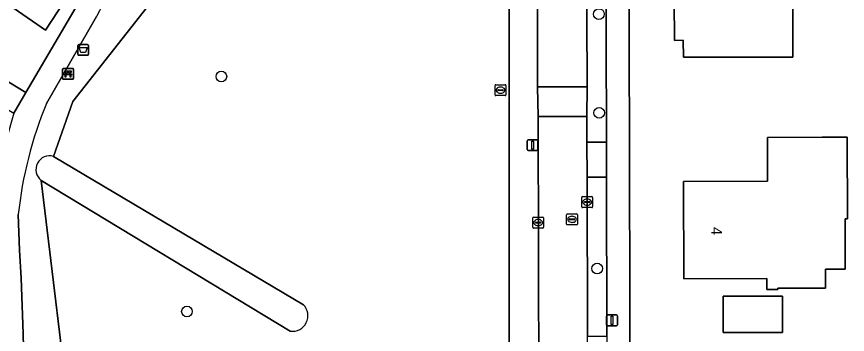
# Model space of a CAD drawing. Extents: x 160455 to 162082, y 388339 to 389736.
# Drawn here: x 160765.4 to 160841.5, y 388441.2 to 388470.3 of the extents above; entities that cross this region are included whole.
import ezdxf

# ---------------------------------------------------------------- set-up
doc = ezdxf.new("R2010")
doc.units = 0
for name, color, linetype in [('IMGEO_Afvalbak', 7, 'Continuous'), ('IMGEO_Bank', 7, 'Continuous'), ('IMGEO_Boom', 7, 'Continuous'), ('IMGEO_Erf', 7, 'Continuous'), ('IMGEO_Groenvoorziening', 7, 'Continuous'), ('IMGEO_Kolk', 7, 'Continuous'), ('IMGEO_Lichtmast', 7, 'Continuous'), ('IMGEO_Loofbos', 7, 'Continuous'), ('IMGEO_Pand', 7, 'Continuous'), ('IMGEO_Pand_nummerreeks', 7, 'Continuous'), ('IMGEO_Parkeervlak_open', 7, 'Continuous'), ('IMGEO_Rijbaan_lokaal_open', 7, 'Continuous'), ('IMGEO_Rioolput', 7, 'Continuous'), ('IMGEO_Voetpad_halfverhard', 7, 'Continuous'), ('IMGEO_Voetpad_open', 7, 'Continuous'), ('IMGEO_Waterloop', 7, 'Continuous')]:
    doc.layers.add(name, color=color, linetype=linetype)

msp = doc.modelspace()

# ---------------------------------------------------------------- linework, layer by layer
at = {"layer": 'IMGEO_Afvalbak'}
for p, q in [((160771.013, 388466.863), (160771.013, 388467.663)), ((160771.013, 388467.663), (160771.013, 388466.863)), ((160771.113, 388467.763), (160771.903, 388467.763)), ((160771.903, 388467.763), (160771.113, 388467.763)), ((160772.003, 388467.663), (160772.003, 388466.863)), ((160772.003, 388466.863), (160772.003, 388467.663)), ((160771.903, 388466.763), (160771.113, 388466.763)), ((160771.113, 388466.763), (160771.903, 388466.763))]:
    msp.add_line(p, q, dxfattribs=at)
msp.add_lwpolyline([(160771.156, 388467.477), (160771.86, 388467.477), (160771.711, 388467.007), (160771.305, 388467.007), (160771.156, 388467.477)], dxfattribs=at)
for centre, start, end in [((160771.113, 388467.663), 90, 180), ((160771.113, 388467.663), 90, 180), ((160771.903, 388467.663), 0, 90), ((160771.903, 388467.663), 360, 90), ((160771.113, 388466.863), 180, 270), ((160771.113, 388466.863), 180, 270), ((160771.903, 388466.863), 270, 0), ((160771.903, 388466.863), 270, 0)]:
    msp.add_arc(centre, 0.1, start, end, dxfattribs=at)
at = {"layer": 'IMGEO_Bank'}
for p, q in [((160769.617, 388464.643), (160769.617, 388465.484)), ((160769.617, 388465.484), (160769.617, 388464.643)), ((160769.692, 388465.568), (160770.533, 388465.568)), ((160770.533, 388465.568), (160769.692, 388465.568)), ((160770.617, 388465.493), (160770.617, 388464.652)), ((160770.617, 388464.652), (160770.617, 388465.493)), ((160770.314, 388464.966), (160769.921, 388464.966)), ((160769.926, 388465.074), (160769.926, 388465.18)), ((160769.97, 388465.18), (160769.97, 388465.074)), ((160770.258, 388465.186), (160769.976, 388465.186)), ((160769.976, 388465.068), (160770.258, 388465.068)), ((160770.264, 388465.074), (160770.264, 388465.18)), ((160770.308, 388465.18), (160770.308, 388465.074)), ((160770.542, 388464.568), (160769.701, 388464.568)), ((160769.701, 388464.568), (160770.542, 388464.568))]:
    msp.add_line(p, q, dxfattribs=at)
for points in [[(160769.864, 388464.966), (160769.722, 388464.966), (160769.834, 388465.068), (160769.92, 388465.068)], [(160769.92, 388465.186), (160769.834, 388465.186), (160769.834, 388465.347), (160770.397, 388465.347), (160770.397, 388465.186), (160770.314, 388465.186)], [(160769.914, 388464.959), (160769.914, 388464.752), (160769.871, 388464.752), (160769.871, 388464.959)], [(160770.314, 388465.068), (160770.397, 388465.068), (160770.509, 388464.966), (160770.37, 388464.966)], [(160770.364, 388464.959), (160770.364, 388464.752), (160770.32, 388464.752), (160770.32, 388464.959)]]:
    msp.add_lwpolyline(points, dxfattribs=at)
for centre, radius, start, end in [((160769.695, 388465.49), 0.0779, 92.4484, 184.28452), ((160769.695, 388465.49), 0.0779, 92.4484, 184.28452), ((160770.539, 388465.49), 0.0779, 2.4484, 94.28452), ((160770.539, 388465.49), 0.0779, 2.4484, 94.28452), ((160769.695, 388464.646), 0.0779, 182.4484, 274.28452), ((160769.695, 388464.646), 0.0779, 182.4484, 274.28452), ((160769.864, 388464.959), 0.00671, 2.89567, 87.10433), ((160769.921, 388464.959), 0.00671, 92.89567, 177.10433), ((160769.919, 388465.179), 0.00671, 2.89567, 87.10433), ((160769.919, 388465.075), 0.00671, 272.89567, 357.10433), ((160769.976, 388465.179), 0.00671, 92.89567, 177.10433), ((160769.976, 388465.075), 0.00671, 182.89567, 267.10433), ((160770.258, 388465.179), 0.00671, 2.89567, 87.10433), ((160770.258, 388465.075), 0.00671, 272.89567, 357.10433), ((160770.315, 388465.179), 0.00671, 92.89567, 177.10433), ((160770.315, 388465.075), 0.00671, 182.89567, 267.10433), ((160770.313, 388464.959), 0.00671, 2.89567, 87.10433), ((160770.37, 388464.959), 0.00671, 92.89567, 177.10433), ((160770.539, 388464.646), 0.0779, 272.4484, 4.28452), ((160770.539, 388464.646), 0.0779, 272.4484, 4.28452)]:
    msp.add_arc(centre, radius, start, end, dxfattribs=at)
at = {"layer": 'IMGEO_Boom'}
for centre in [(160818.771, 388470.537), (160784.173, 388464.82), (160818.791, 388461.497), (160818.609, 388447.249), (160781.017, 388443.317)]:
    msp.add_circle(centre, 0.489, dxfattribs=at)
at = {"layer": 'IMGEO_Erf'}
msp.add_lwpolyline([(160820.918, 388500), (160820.995, 388498.75), (160821.387, 388490.037), (160821.529, 388481.316), (160821.662, 388420.23), (160821.701, 388401.8), (160821.722, 388392.131)], dxfattribs=at)
for points in [[(160840.029, 388481.346), (160840.036, 388475.399), (160841.23, 388475.401), (160841.235, 388471.34), (160836.542, 388471.335), (160836.548, 388466.602), (160831.518, 388466.596), (160826.518, 388466.591), (160826.503, 388468.141), (160825.702, 388468.12), (160825.658, 388471.755), (160826.51, 388471.771), (160826.506, 388475.376), (160828.8, 388475.376), (160828.826, 388476.051), (160830.814, 388476.053), (160830.812, 388481.328), (160835.812, 388481.338)], [(160834.234, 388455.241), (160834.222, 388459.249), (160839.222, 388459.259), (160841.527, 388459.264), (160841.543, 388451.81), (160841.344, 388451.81), (160841.353, 388447.208), (160839.543, 388447.205), (160839.547, 388445.454), (160835.181, 388445.461), (160835.154, 388445.327), (160834.16, 388445.325), (160834.159, 388446.339), (160826.552, 388446.321), (160826.536, 388455.229)], [(160835.586, 388444.718), (160835.586, 388441.385), (160830.159, 388441.385), (160830.159, 388444.718)]]:
    msp.add_lwpolyline(points, close=True, dxfattribs=at)
at = {"layer": 'IMGEO_Groenvoorziening'}
for points in [[(160790.492, 388441.515), (160767.669, 388455.312), (160770.565, 388431.331), (160805.863, 388429.839), (160810.553, 388440.159), (160810.553, 388502.348), (160802.327, 388502.851), (160770.565, 388462.55), (160768.803, 388457.516), (160791.699, 388443.942)], [(160768.803, 388457.516), (160770.565, 388462.55), (160802.327, 388502.851), (160810.553, 388502.348)], [(160810.553, 388502.348), (160810.553, 388440.159), (160805.863, 388429.839), (160770.565, 388431.331), (160767.669, 388455.312)], [(160776.989, 388480.102), (160775.797, 388480.878), (160768.057, 388469.054), (160735.241, 388491.72), (160731.024, 388484.776), (160766.258, 388463.376), (160770.964, 388471.338)], [(160765.556, 388452.184), (160765.688, 388448.925), (160765.816, 388446.369), (160766.01, 388441.309), (160766.188, 388433.562), (160766.26, 388429.436), (160766.394, 388426.9), (160768.22, 388426.057), (160771.18, 388426.023), (160778.236, 388425.747), (160785.464, 388425.257), (160793.466, 388424.353), (160813.303, 388423.65), (160813.208, 388461.166), (160813.146, 388463.884), (160813.147, 388481.202)], [(160772.724, 388470.303), (160768.15, 388462.363)]]:
    msp.add_lwpolyline(points, dxfattribs=at)
for centre, radius, start, end in [((160813.588, 388449.354), 45.921, 128.80087, 152.85749), ((160802.143, 388448.28), 36.794, 157.49651, 173.90977), ((160768.441, 388456.309), 1.261, 73.31301, 232.23363), ((160790.669, 388442.941), 1.437, 262.93804, 44.17764)]:
    msp.add_arc(centre, radius, start, end, dxfattribs=at)
at = {"layer": 'IMGEO_Kolk'}
for p, q in [((160817.194, 388452.903), (160817.194, 388453.755)), ((160817.269, 388453.829), (160818.121, 388453.829)), ((160817.453, 388453.323), (160817.453, 388453.335)), ((160817.891, 388453.286), (160817.493, 388453.286)), ((160817.496, 388453.372), (160817.894, 388453.372)), ((160817.682, 388453.609), (160817.707, 388453.609)), ((160817.937, 388453.335), (160817.937, 388453.323)), ((160818.195, 388453.755), (160818.195, 388452.903)), ((160818.121, 388452.829), (160817.269, 388452.829)), ((160817.705, 388453.049), (160817.68, 388453.049)), ((160812.703, 388451.029), (160812.703, 388451.881)), ((160812.778, 388451.955), (160813.63, 388451.955)), ((160813.191, 388451.735), (160813.216, 388451.735)), ((160813.704, 388451.881), (160813.704, 388451.029)), ((160813.63, 388450.955), (160812.778, 388450.955)), ((160812.962, 388451.449), (160812.962, 388451.461)), ((160813.4, 388451.412), (160813.002, 388451.412)), ((160813.005, 388451.498), (160813.403, 388451.498)), ((160813.214, 388451.175), (160813.189, 388451.175)), ((160813.446, 388451.461), (160813.446, 388451.449))]:
    msp.add_line(p, q, dxfattribs=at)
for points in [[(160817.194, 388452.903), (160817.194, 388453.755)], [(160817.269, 388453.829), (160818.121, 388453.829)], [(160818.195, 388453.755), (160818.195, 388452.903)], [(160818.121, 388452.829), (160817.269, 388452.829)], [(160812.703, 388451.029), (160812.703, 388451.881)], [(160812.778, 388451.955), (160813.63, 388451.955)], [(160813.704, 388451.881), (160813.704, 388451.029)], [(160813.63, 388450.955), (160812.778, 388450.955)]]:
    msp.add_lwpolyline(points, dxfattribs=at)
for centre, radius, start, end in [((160817.271, 388453.753), 0.0765, 91.55205, 178.44795), ((160817.271, 388453.753), 0.0765, 91.55205, 178.44795), ((160817.493, 388453.332), 0.0403, 85.87752, 175.75265), ((160817.49, 388453.322), 0.0366, 178.93798, 274.71019), ((160817.894, 388453.329), 0.043, 264.86636, 352.45326), ((160817.898, 388453.334), 0.0386, 1.73085, 96.63898), ((160818.119, 388453.753), 0.0765, 1.55205, 88.44795), ((160818.119, 388453.753), 0.0765, 1.55205, 88.44795), ((160817.271, 388452.905), 0.0765, 181.55205, 268.44795), ((160817.271, 388452.905), 0.0765, 181.55205, 268.44795), ((160818.119, 388452.905), 0.0765, 271.55205, 358.44795), ((160818.119, 388452.905), 0.0765, 271.55205, 358.44795), ((160812.78, 388451.879), 0.0765, 91.55205, 178.44795), ((160812.78, 388451.879), 0.0765, 91.55205, 178.44795), ((160813.628, 388451.879), 0.0765, 1.55205, 88.44795), ((160813.628, 388451.879), 0.0765, 1.55205, 88.44795), ((160812.78, 388451.031), 0.0765, 181.55205, 268.44795), ((160812.78, 388451.031), 0.0765, 181.55205, 268.44795), ((160813.002, 388451.458), 0.0403, 85.87752, 175.75265), ((160812.999, 388451.448), 0.0366, 178.93798, 274.71019), ((160813.403, 388451.455), 0.043, 264.86636, 352.45326), ((160813.407, 388451.46), 0.0386, 1.73085, 96.63898), ((160813.628, 388451.031), 0.0765, 271.55205, 358.44795), ((160813.628, 388451.031), 0.0765, 271.55205, 358.44795)]:
    msp.add_arc(centre, radius, start, end, dxfattribs=at)
for centre, major_axis, ratio, start_param, end_param in [((160817.681, 388453.329), (-0.387, 0.002), 0.722429, 4.712389, 7.853982), ((160817.706, 388453.329), (-0.39, 0.002), 0.717154, 1.570796, 4.712389), ((160813.19, 388451.455), (-0.387, 0.002), 0.722429, 4.712389, 7.853982), ((160813.215, 388451.455), (-0.39, 0.002), 0.717154, 1.570796, 4.712389)]:
    msp.add_ellipse(centre, major_axis=major_axis, ratio=ratio, start_param=start_param, end_param=end_param, dxfattribs=at)
at = {"layer": 'IMGEO_Lichtmast'}
for p, q in [((160812.195, 388458.142), (160812.195, 388458.942)), ((160812.195, 388458.942), (160812.195, 388458.142)), ((160812.295, 388459.042), (160813.085, 388459.042)), ((160813.085, 388459.042), (160812.295, 388459.042)), ((160813.185, 388458.942), (160813.185, 388458.142)), ((160813.185, 388458.142), (160813.185, 388458.942)), ((160813.085, 388458.042), (160812.295, 388458.042)), ((160812.295, 388458.042), (160813.085, 388458.042)), ((160819.481, 388442.107), (160819.481, 388442.907)), ((160819.481, 388442.907), (160819.481, 388442.107)), ((160819.581, 388443.007), (160820.371, 388443.007)), ((160820.371, 388443.007), (160819.581, 388443.007)), ((160820.471, 388442.907), (160820.471, 388442.107)), ((160820.471, 388442.107), (160820.471, 388442.907)), ((160820.371, 388442.007), (160819.581, 388442.007)), ((160819.581, 388442.007), (160820.371, 388442.007))]:
    msp.add_line(p, q, dxfattribs=at)
for points in [[(160812.615, 388458.917), (160812.765, 388458.917), (160812.765, 388458.167), (160812.615, 388458.167), (160812.615, 388458.917)], [(160819.901, 388442.882), (160820.051, 388442.882), (160820.051, 388442.132), (160819.901, 388442.132), (160819.901, 388442.882)]]:
    msp.add_lwpolyline(points, dxfattribs=at)
for centre, start, end in [((160812.295, 388458.942), 90, 180), ((160812.295, 388458.942), 90, 180), ((160813.085, 388458.942), 0, 90), ((160813.085, 388458.942), 360, 90), ((160812.295, 388458.142), 180, 270), ((160812.295, 388458.142), 180, 270), ((160813.085, 388458.142), 270, 0), ((160813.085, 388458.142), 270, 0), ((160819.581, 388442.907), 90, 180), ((160819.581, 388442.907), 90, 180), ((160820.371, 388442.907), 0, 90), ((160820.371, 388442.907), 360, 90), ((160819.581, 388442.107), 180, 270), ((160819.581, 388442.107), 180, 270), ((160820.371, 388442.107), 270, 0), ((160820.371, 388442.107), 270, 0)]:
    msp.add_arc(centre, 0.1, start, end, dxfattribs=at)
at = {"layer": 'IMGEO_Loofbos'}
msp.add_lwpolyline([(160746.4, 388500), (160742.006, 388502.858), (160735.241, 388491.72), (160768.057, 388469.054), (160775.797, 388480.878)], close=True, dxfattribs=at)
at = {"layer": 'IMGEO_Pand'}
for points in [[(160831.518, 388466.596), (160836.548, 388466.602), (160836.542, 388471.335), (160841.235, 388471.34), (160841.23, 388475.401), (160840.036, 388475.399), (160840.029, 388481.346), (160835.812, 388481.338), (160830.812, 388481.328), (160830.814, 388476.053), (160828.826, 388476.051), (160828.8, 388475.376), (160826.506, 388475.376), (160826.51, 388471.771), (160825.658, 388471.755), (160825.702, 388468.12), (160826.503, 388468.141), (160826.518, 388466.591)], [(160839.222, 388459.259), (160834.222, 388459.249), (160834.234, 388455.241), (160826.536, 388455.229), (160826.552, 388446.321), (160834.159, 388446.339), (160834.16, 388445.325), (160835.154, 388445.327), (160835.181, 388445.461), (160839.547, 388445.454), (160839.543, 388447.205), (160841.353, 388447.208), (160841.344, 388451.81), (160841.543, 388451.81), (160841.527, 388459.264)], [(160835.586, 388441.385), (160835.586, 388444.718), (160830.159, 388444.718), (160830.159, 388441.385)]]:
    msp.add_lwpolyline(points, close=True, dxfattribs=at)
at = {"layer": 'IMGEO_Parkeervlak_open'}
for points in [[(160819.42, 388476.606), (160819.419, 388476.834), (160817.622, 388476.825), (160817.682, 388463.874), (160817.671, 388461.15), (160817.676, 388458.819), (160819.461, 388458.823), (160819.461, 388459.411)], [(160819.461, 388458.823), (160817.676, 388458.819), (160817.683, 388455.62), (160819.458, 388455.624)], [(160819.458, 388455.485), (160819.458, 388455.624), (160817.683, 388455.62), (160817.715, 388441.066), (160819.513, 388441.07), (160819.512, 388441.308)]]:
    msp.add_lwpolyline(points, close=True, dxfattribs=at)
at = {"layer": 'IMGEO_Rijbaan_lokaal_open'}
for points in [[(160813.147, 388481.202), (160813.146, 388463.884), (160817.682, 388463.874), (160817.622, 388476.825), (160817.608, 388479.957), (160817.603, 388480.991)], [(160817.722, 388437.711), (160817.715, 388441.066), (160817.683, 388455.62), (160817.676, 388458.819), (160817.671, 388461.15), (160813.208, 388461.166), (160813.303, 388423.65), (160813.305, 388422.765), (160813.396, 388387.034)]]:
    msp.add_lwpolyline(points, dxfattribs=at)
msp.add_lwpolyline([(160813.208, 388461.166), (160817.671, 388461.15), (160817.682, 388463.874), (160813.146, 388463.884)], close=True, dxfattribs=at)
at = {"layer": 'IMGEO_Rioolput'}
for p, q in [((160809.255, 388463.149), (160809.255, 388464.001)), ((160809.33, 388464.075), (160810.182, 388464.075)), ((160809.743, 388463.855), (160809.768, 388463.855)), ((160810.256, 388464.001), (160810.256, 388463.149)), ((160809.514, 388463.569), (160809.514, 388463.581)), ((160809.952, 388463.532), (160809.554, 388463.532)), ((160809.557, 388463.618), (160809.955, 388463.618)), ((160809.766, 388463.295), (160809.741, 388463.295)), ((160809.998, 388463.581), (160809.998, 388463.569)), ((160810.182, 388463.075), (160809.33, 388463.075)), ((160815.802, 388451.326), (160815.802, 388452.178)), ((160815.877, 388452.252), (160816.729, 388452.252)), ((160816.061, 388451.746), (160816.061, 388451.758)), ((160816.499, 388451.709), (160816.101, 388451.709)), ((160816.104, 388451.795), (160816.502, 388451.795)), ((160816.29, 388452.032), (160816.315, 388452.032)), ((160816.545, 388451.758), (160816.545, 388451.746)), ((160816.803, 388452.178), (160816.803, 388451.326)), ((160816.729, 388451.252), (160815.877, 388451.252)), ((160816.313, 388451.472), (160816.288, 388451.472))]:
    msp.add_line(p, q, dxfattribs=at)
for points in [[(160809.255, 388463.149), (160809.255, 388464.001)], [(160809.33, 388464.075), (160810.182, 388464.075)], [(160810.256, 388464.001), (160810.256, 388463.149)], [(160810.182, 388463.075), (160809.33, 388463.075)], [(160815.802, 388451.326), (160815.802, 388452.178)], [(160815.877, 388452.252), (160816.729, 388452.252)], [(160816.803, 388452.178), (160816.803, 388451.326)], [(160816.729, 388451.252), (160815.877, 388451.252)]]:
    msp.add_lwpolyline(points, dxfattribs=at)
for centre, radius, start, end in [((160809.332, 388463.999), 0.0765, 91.55205, 178.44795), ((160809.332, 388463.999), 0.0765, 91.55205, 178.44795), ((160810.18, 388463.999), 0.0765, 1.55205, 88.44795), ((160810.18, 388463.999), 0.0765, 1.55205, 88.44795), ((160809.332, 388463.151), 0.0765, 181.55205, 268.44795), ((160809.332, 388463.151), 0.0765, 181.55205, 268.44795), ((160809.554, 388463.578), 0.0403, 85.87752, 175.75265), ((160809.551, 388463.568), 0.0366, 178.93798, 274.71019), ((160809.955, 388463.575), 0.043, 264.86636, 352.45326), ((160809.959, 388463.58), 0.0386, 1.73085, 96.63898), ((160810.18, 388463.151), 0.0765, 271.55205, 358.44795), ((160810.18, 388463.151), 0.0765, 271.55205, 358.44795), ((160815.879, 388452.176), 0.0765, 91.55205, 178.44795), ((160815.879, 388452.176), 0.0765, 91.55205, 178.44795), ((160816.101, 388451.755), 0.0403, 85.87752, 175.75265), ((160816.098, 388451.745), 0.0366, 178.93798, 274.71019), ((160816.502, 388451.752), 0.043, 264.86636, 352.45326), ((160816.506, 388451.757), 0.0386, 1.73085, 96.63898), ((160816.727, 388452.176), 0.0765, 1.55205, 88.44795), ((160816.727, 388452.176), 0.0765, 1.55205, 88.44795), ((160815.879, 388451.328), 0.0765, 181.55205, 268.44795), ((160815.879, 388451.328), 0.0765, 181.55205, 268.44795), ((160816.727, 388451.328), 0.0765, 271.55205, 358.44795), ((160816.727, 388451.328), 0.0765, 271.55205, 358.44795)]:
    msp.add_arc(centre, radius, start, end, dxfattribs=at)
for centre, major_axis, ratio, start_param, end_param in [((160809.742, 388463.575), (-0.387, 0.002), 0.722429, 4.712389, 7.853982), ((160809.767, 388463.575), (-0.39, 0.002), 0.717154, 1.570796, 4.712389), ((160816.289, 388451.752), (-0.387, 0.002), 0.722429, 4.712389, 7.853982), ((160816.314, 388451.752), (-0.39, 0.002), 0.717154, 1.570796, 4.712389)]:
    msp.add_ellipse(centre, major_axis=major_axis, ratio=ratio, start_param=start_param, end_param=end_param, dxfattribs=at)
at = {"layer": 'IMGEO_Voetpad_halfverhard'}
for points in [[(160728.639, 388483.57), (160765.158, 388461.48), (160766.258, 388463.376), (160731.024, 388484.776)], [(160770.964, 388471.338), (160766.258, 388463.376), (160765.158, 388461.48), (160764.461, 388458.998)], [(160768.15, 388462.363), (160772.724, 388470.303)], [(160766.188, 388433.562), (160766.01, 388441.309), (160765.816, 388446.369), (160765.688, 388448.925), (160765.556, 388452.184)]]:
    msp.add_lwpolyline(points, dxfattribs=at)
for centre, radius, start, end in [((160813.588, 388449.354), 45.921, 128.80087, 152.85749), ((160802.143, 388448.28), 36.794, 157.49651, 173.90977)]:
    msp.add_arc(centre, radius, start, end, dxfattribs=at)
at = {"layer": 'IMGEO_Voetpad_open'}
for points in [[(160817.821, 388392.332), (160821.722, 388392.131), (160821.701, 388401.8), (160821.662, 388420.23), (160821.529, 388481.316)], [(160819.406, 388480.535), (160819.408, 388479.965), (160819.419, 388476.834), (160819.42, 388476.606), (160819.461, 388459.411), (160819.461, 388458.823), (160819.458, 388455.624), (160819.458, 388455.485), (160819.512, 388441.308), (160819.513, 388441.07), (160819.528, 388437.715), (160819.53, 388437.388), (160819.608, 388395.042)]]:
    msp.add_lwpolyline(points, dxfattribs=at)
at = {"layer": 'IMGEO_Waterloop'}
for points in [[(160791.699, 388443.942), (160768.803, 388457.516)], [(160767.669, 388455.312), (160790.492, 388441.515)]]:
    msp.add_lwpolyline(points, dxfattribs=at)
for centre, radius, start, end in [((160768.441, 388456.309), 1.261, 73.31301, 232.23363), ((160790.669, 388442.941), 1.437, 262.93804, 44.17764)]:
    msp.add_arc(centre, radius, start, end, dxfattribs=at)

# ---------------------------------------------------------------- texts
at = {"layer": 'IMGEO_Pand_nummerreeks'}
msp.add_text('4', height=1, rotation=270.10291, dxfattribs=at).set_placement((160829.064, 388451.054))

doc.saveas('drawing.dxf')
